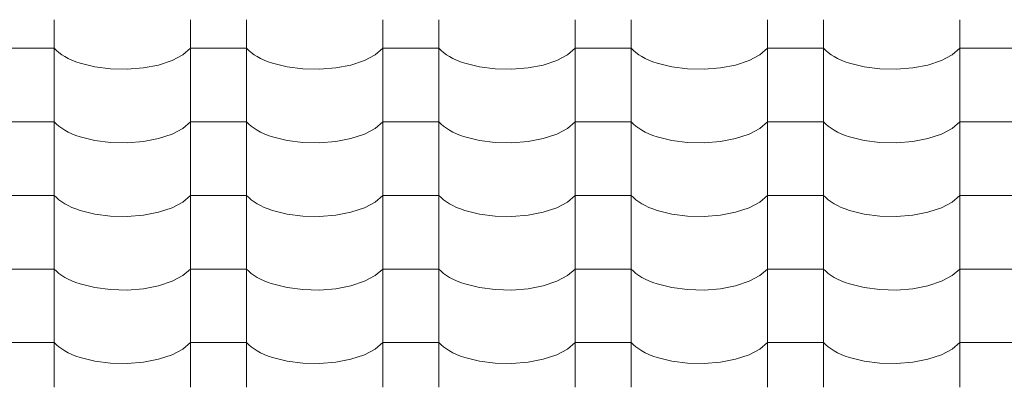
# Model space of a CAD drawing. Header units: millimetres. Extents: x -36478 to 31050, y -14815 to 11827.
# Tile 391 of 656: x -12093 to -11249, y 9608 to 9923. Entities that reach past the tile are written whole.
import ezdxf

# ---------------------------------------------------------------- set-up
doc = ezdxf.new("R2010")
doc.units = ezdxf.units.MM
doc.header["$MEASUREMENT"] = 0
doc.layers.add('Nové_Výplně - Povrchové', color=7, linetype='Continuous')

# ---------------------------------------------------------------- blocks, each defined once
blk = doc.blocks.new('*X13')
at = {"layer": 'Nové_Výplně - Povrchové', "color": 21, "linetype": 'Continuous', "lineweight": 20, "true_color": 0xffaaaa}
for p, q in [((-12063.69, 9923.34), (-12063.69, 9860.46)), ((-11946.72, 9923.34), (-11946.72, 9860.46)), ((-11898.69, 9923.34), (-11898.69, 9860.46)), ((-11781.72, 9923.34), (-11781.72, 9860.46)), ((-11733.69, 9923.34), (-11733.69, 9860.46)), ((-11616.72, 9923.34), (-11616.72, 9860.46)), ((-11568.69, 9923.34), (-11568.69, 9860.46)), ((-11451.72, 9923.34), (-11451.72, 9860.46)), ((-11403.69, 9923.34), (-11403.69, 9860.46)), ((-11286.72, 9923.34), (-11286.72, 9860.46)), ((-12087.71, 9898.8), (-12111.72, 9898.8)), ((-12063.69, 9898.8), (-12087.71, 9898.8)), ((-12063.69, 9898.8), (-12061.86, 9896.91)), ((-12061.86, 9896.91), (-12059.74, 9895.08)), ((-12059.74, 9895.08), (-12057.34, 9893.33)), ((-12057.34, 9893.33), (-12054.65, 9891.65)), ((-12054.65, 9891.65), (-12051.71, 9890.07)), ((-11962.7, 9888.25), (-11953.39, 9893.12)), ((-11953.39, 9893.12), (-11946.72, 9898.8)), ((-11922.71, 9898.8), (-11946.72, 9898.8)), ((-11898.69, 9898.8), (-11922.71, 9898.8)), ((-11898.69, 9898.8), (-11896.86, 9896.91)), ((-11896.86, 9896.91), (-11894.74, 9895.08)), ((-11894.74, 9895.08), (-11892.34, 9893.33)), ((-11892.34, 9893.33), (-11889.65, 9891.65)), ((-11889.65, 9891.65), (-11886.71, 9890.07)), ((-11797.7, 9888.25), (-11788.39, 9893.12)), ((-11788.39, 9893.12), (-11781.72, 9898.8)), ((-11757.71, 9898.8), (-11781.72, 9898.8)), ((-11733.69, 9898.8), (-11757.71, 9898.8)), ((-11733.69, 9898.8), (-11731.86, 9896.91)), ((-11731.86, 9896.91), (-11729.74, 9895.08)), ((-11729.74, 9895.08), (-11727.34, 9893.33)), ((-11727.34, 9893.33), (-11724.65, 9891.65)), ((-11724.65, 9891.65), (-11721.71, 9890.07)), ((-11632.7, 9888.25), (-11623.39, 9893.12)), ((-11623.39, 9893.12), (-11616.72, 9898.8)), ((-11592.71, 9898.8), (-11616.72, 9898.8)), ((-11568.69, 9898.8), (-11592.71, 9898.8)), ((-11568.69, 9898.8), (-11566.86, 9896.91)), ((-11566.86, 9896.91), (-11564.74, 9895.08)), ((-11564.74, 9895.08), (-11562.34, 9893.33)), ((-11562.34, 9893.33), (-11559.65, 9891.65)), ((-11559.65, 9891.65), (-11556.71, 9890.07)), ((-11467.7, 9888.25), (-11458.39, 9893.12)), ((-11458.39, 9893.12), (-11451.72, 9898.8)), ((-11427.71, 9898.8), (-11451.72, 9898.8)), ((-11403.69, 9898.8), (-11427.71, 9898.8)), ((-11403.69, 9898.8), (-11401.86, 9896.91)), ((-11401.86, 9896.91), (-11399.74, 9895.08)), ((-11399.74, 9895.08), (-11397.34, 9893.33)), ((-11397.34, 9893.33), (-11394.65, 9891.65)), ((-11394.65, 9891.65), (-11391.71, 9890.07)), ((-11302.7, 9888.25), (-11293.39, 9893.12)), ((-11293.39, 9893.12), (-11286.72, 9898.8)), ((-11262.71, 9898.8), (-11286.72, 9898.8)), ((-11238.69, 9898.8), (-11262.71, 9898.8)), ((-12051.71, 9890.07), (-12048.53, 9888.6)), ((-12048.53, 9888.6), (-12045.12, 9887.23)), ((-12045.12, 9887.23), (-12041.5, 9885.97)), ((-12041.5, 9885.97), (-12029.05, 9882.87)), ((-12029.05, 9882.87), (-12015.39, 9881.12)), ((-11987.24, 9881.93), (-11974.18, 9884.46)), ((-11974.18, 9884.46), (-11962.7, 9888.25)), ((-11886.71, 9890.07), (-11883.53, 9888.6)), ((-11883.53, 9888.6), (-11880.12, 9887.23)), ((-11880.12, 9887.23), (-11876.5, 9885.97)), ((-11876.5, 9885.97), (-11864.05, 9882.87)), ((-11864.05, 9882.87), (-11850.39, 9881.12)), ((-11822.24, 9881.93), (-11809.18, 9884.46)), ((-11809.18, 9884.46), (-11797.7, 9888.25)), ((-11721.71, 9890.07), (-11718.53, 9888.6)), ((-11718.53, 9888.6), (-11715.12, 9887.23)), ((-11715.12, 9887.23), (-11711.5, 9885.97)), ((-11711.5, 9885.97), (-11699.05, 9882.87)), ((-11699.05, 9882.87), (-11685.39, 9881.12)), ((-11657.24, 9881.93), (-11644.18, 9884.46)), ((-11644.18, 9884.46), (-11632.7, 9888.25)), ((-11556.71, 9890.07), (-11553.53, 9888.6)), ((-11553.53, 9888.6), (-11550.12, 9887.23)), ((-11550.12, 9887.23), (-11546.5, 9885.97)), ((-11546.5, 9885.97), (-11534.05, 9882.87)), ((-11534.05, 9882.87), (-11520.39, 9881.12)), ((-11492.24, 9881.93), (-11479.18, 9884.46)), ((-11479.18, 9884.46), (-11467.7, 9888.25)), ((-11391.71, 9890.07), (-11388.53, 9888.6)), ((-11388.53, 9888.6), (-11385.12, 9887.23)), ((-11385.12, 9887.23), (-11381.5, 9885.97)), ((-11381.5, 9885.97), (-11369.05, 9882.87)), ((-11369.05, 9882.87), (-11355.39, 9881.12)), ((-11327.24, 9881.93), (-11314.18, 9884.46)), ((-11314.18, 9884.46), (-11302.7, 9888.25)), ((-12015.39, 9881.12), (-12001.21, 9880.8)), ((-12001.21, 9880.8), (-11987.24, 9881.93)), ((-11850.39, 9881.12), (-11836.21, 9880.8)), ((-11836.21, 9880.8), (-11822.24, 9881.93)), ((-11685.39, 9881.12), (-11671.21, 9880.8)), ((-11671.21, 9880.8), (-11657.24, 9881.93)), ((-11520.39, 9881.12), (-11506.21, 9880.8)), ((-11506.21, 9880.8), (-11492.24, 9881.93)), ((-11355.39, 9881.12), (-11341.21, 9880.8)), ((-11341.21, 9880.8), (-11327.24, 9881.93)), ((-12063.69, 9860.23), (-12063.69, 9797.35)), ((-11946.72, 9860.23), (-11946.72, 9797.35)), ((-11898.69, 9860.23), (-11898.69, 9797.35)), ((-11781.72, 9860.23), (-11781.72, 9797.35)), ((-11733.69, 9860.23), (-11733.69, 9797.35)), ((-11616.72, 9860.23), (-11616.72, 9797.35)), ((-11568.69, 9860.23), (-11568.69, 9797.35)), ((-11451.72, 9860.23), (-11451.72, 9797.35)), ((-11403.69, 9860.23), (-11403.69, 9797.35)), ((-11286.72, 9860.23), (-11286.72, 9797.35)), ((-12087.71, 9835.7), (-12111.72, 9835.7)), ((-12063.69, 9835.7), (-12087.71, 9835.7)), ((-12063.69, 9835.7), (-12061.86, 9833.81)), ((-12061.86, 9833.81), (-12059.74, 9831.98)), ((-11953.39, 9830.01), (-11946.72, 9835.7)), ((-11922.71, 9835.7), (-11946.72, 9835.7)), ((-11898.69, 9835.7), (-11922.71, 9835.7)), ((-11898.69, 9835.7), (-11896.86, 9833.81)), ((-11896.86, 9833.81), (-11894.74, 9831.98)), ((-11788.39, 9830.01), (-11781.72, 9835.7)), ((-11757.71, 9835.7), (-11781.72, 9835.7)), ((-11733.69, 9835.7), (-11757.71, 9835.7)), ((-11733.69, 9835.7), (-11731.86, 9833.81)), ((-11731.86, 9833.81), (-11729.74, 9831.98)), ((-11623.39, 9830.01), (-11616.72, 9835.7)), ((-11592.71, 9835.7), (-11616.72, 9835.7)), ((-11568.69, 9835.7), (-11592.71, 9835.7)), ((-11568.69, 9835.7), (-11566.86, 9833.81)), ((-11566.86, 9833.81), (-11564.74, 9831.98)), ((-11458.39, 9830.01), (-11451.72, 9835.7)), ((-11427.71, 9835.7), (-11451.72, 9835.7)), ((-11403.69, 9835.7), (-11427.71, 9835.7)), ((-11403.69, 9835.7), (-11401.86, 9833.81)), ((-11401.86, 9833.81), (-11399.74, 9831.98)), ((-11293.39, 9830.01), (-11286.72, 9835.7)), ((-11262.71, 9835.7), (-11286.72, 9835.7)), ((-11238.69, 9835.7), (-11262.71, 9835.7)), ((-12059.74, 9831.98), (-12057.34, 9830.22)), ((-12057.34, 9830.22), (-12054.65, 9828.55)), ((-12054.65, 9828.55), (-12051.71, 9826.97)), ((-12051.71, 9826.97), (-12048.53, 9825.49)), ((-12048.53, 9825.49), (-12045.12, 9824.12)), ((-12045.12, 9824.12), (-12041.5, 9822.87)), ((-11974.18, 9821.35), (-11962.7, 9825.14)), ((-11962.7, 9825.14), (-11953.39, 9830.01)), ((-11894.74, 9831.98), (-11892.34, 9830.22)), ((-11892.34, 9830.22), (-11889.65, 9828.55)), ((-11889.65, 9828.55), (-11886.71, 9826.97)), ((-11886.71, 9826.97), (-11883.53, 9825.49)), ((-11883.53, 9825.49), (-11880.12, 9824.12)), ((-11880.12, 9824.12), (-11876.5, 9822.87)), ((-11809.18, 9821.35), (-11797.7, 9825.14)), ((-11797.7, 9825.14), (-11788.39, 9830.01)), ((-11729.74, 9831.98), (-11727.34, 9830.22)), ((-11727.34, 9830.22), (-11724.65, 9828.55)), ((-11724.65, 9828.55), (-11721.71, 9826.97)), ((-11721.71, 9826.97), (-11718.53, 9825.49)), ((-11718.53, 9825.49), (-11715.12, 9824.12)), ((-11715.12, 9824.12), (-11711.5, 9822.87)), ((-11644.18, 9821.35), (-11632.7, 9825.14)), ((-11632.7, 9825.14), (-11623.39, 9830.01)), ((-11564.74, 9831.98), (-11562.34, 9830.22)), ((-11562.34, 9830.22), (-11559.65, 9828.55)), ((-11559.65, 9828.55), (-11556.71, 9826.97)), ((-11556.71, 9826.97), (-11553.53, 9825.49)), ((-11553.53, 9825.49), (-11550.12, 9824.12)), ((-11550.12, 9824.12), (-11546.5, 9822.87)), ((-11479.18, 9821.35), (-11467.7, 9825.14)), ((-11467.7, 9825.14), (-11458.39, 9830.01)), ((-11399.74, 9831.98), (-11397.34, 9830.22)), ((-11397.34, 9830.22), (-11394.65, 9828.55)), ((-11394.65, 9828.55), (-11391.71, 9826.97)), ((-11391.71, 9826.97), (-11388.53, 9825.49)), ((-11388.53, 9825.49), (-11385.12, 9824.12)), ((-11385.12, 9824.12), (-11381.5, 9822.87)), ((-11314.18, 9821.35), (-11302.7, 9825.14)), ((-11302.7, 9825.14), (-11293.39, 9830.01)), ((-12041.5, 9822.87), (-12029.05, 9819.77)), ((-12029.05, 9819.77), (-12015.39, 9818.01)), ((-12015.39, 9818.01), (-12001.21, 9817.69)), ((-12001.21, 9817.69), (-11987.24, 9818.82)), ((-11987.24, 9818.82), (-11974.18, 9821.35)), ((-11876.5, 9822.87), (-11864.05, 9819.77)), ((-11864.05, 9819.77), (-11850.39, 9818.01)), ((-11850.39, 9818.01), (-11836.21, 9817.69)), ((-11836.21, 9817.69), (-11822.24, 9818.82)), ((-11822.24, 9818.82), (-11809.18, 9821.35)), ((-11711.5, 9822.87), (-11699.05, 9819.77)), ((-11699.05, 9819.77), (-11685.39, 9818.01)), ((-11685.39, 9818.01), (-11671.21, 9817.69)), ((-11671.21, 9817.69), (-11657.24, 9818.82)), ((-11657.24, 9818.82), (-11644.18, 9821.35)), ((-11546.5, 9822.87), (-11534.05, 9819.77)), ((-11534.05, 9819.77), (-11520.39, 9818.01)), ((-11520.39, 9818.01), (-11506.21, 9817.69)), ((-11506.21, 9817.69), (-11492.24, 9818.82)), ((-11492.24, 9818.82), (-11479.18, 9821.35)), ((-11381.5, 9822.87), (-11369.05, 9819.77)), ((-11369.05, 9819.77), (-11355.39, 9818.01)), ((-11355.39, 9818.01), (-11341.21, 9817.69)), ((-11341.21, 9817.69), (-11327.24, 9818.82)), ((-11327.24, 9818.82), (-11314.18, 9821.35)), ((-12063.69, 9797.13), (-12063.69, 9734.25)), ((-11946.72, 9797.13), (-11946.72, 9734.25)), ((-11898.69, 9797.13), (-11898.69, 9734.25)), ((-11781.72, 9797.13), (-11781.72, 9734.25)), ((-11733.69, 9797.13), (-11733.69, 9734.25)), ((-11616.72, 9797.13), (-11616.72, 9734.25)), ((-11568.69, 9797.13), (-11568.69, 9734.25)), ((-11451.72, 9797.13), (-11451.72, 9734.25)), ((-11403.69, 9797.13), (-11403.69, 9734.25)), ((-11286.72, 9797.13), (-11286.72, 9734.25)), ((-12087.71, 9772.6), (-12111.72, 9772.6)), ((-12063.69, 9772.6), (-12087.71, 9772.6)), ((-12063.69, 9772.6), (-12061.86, 9770.7)), ((-12061.86, 9770.7), (-12059.74, 9768.87)), ((-12059.74, 9768.87), (-12057.34, 9767.12)), ((-12057.34, 9767.12), (-12054.65, 9765.44)), ((-12054.65, 9765.44), (-12051.71, 9763.87)), ((-11962.7, 9762.04), (-11953.39, 9766.91)), ((-11953.39, 9766.91), (-11946.72, 9772.6)), ((-11922.71, 9772.6), (-11946.72, 9772.6)), ((-11898.69, 9772.6), (-11922.71, 9772.6)), ((-11898.69, 9772.6), (-11896.86, 9770.7)), ((-11896.86, 9770.7), (-11894.74, 9768.87)), ((-11894.74, 9768.87), (-11892.34, 9767.12)), ((-11892.34, 9767.12), (-11889.65, 9765.44)), ((-11889.65, 9765.44), (-11886.71, 9763.87)), ((-11797.7, 9762.04), (-11788.39, 9766.91)), ((-11788.39, 9766.91), (-11781.72, 9772.6)), ((-11757.71, 9772.6), (-11781.72, 9772.6)), ((-11733.69, 9772.6), (-11757.71, 9772.6)), ((-11733.69, 9772.6), (-11731.86, 9770.7)), ((-11731.86, 9770.7), (-11729.74, 9768.87)), ((-11729.74, 9768.87), (-11727.34, 9767.12)), ((-11727.34, 9767.12), (-11724.65, 9765.44)), ((-11724.65, 9765.44), (-11721.71, 9763.87)), ((-11632.7, 9762.04), (-11623.39, 9766.91)), ((-11623.39, 9766.91), (-11616.72, 9772.6)), ((-11592.71, 9772.6), (-11616.72, 9772.6)), ((-11568.69, 9772.6), (-11592.71, 9772.6)), ((-11568.69, 9772.6), (-11566.86, 9770.7)), ((-11566.86, 9770.7), (-11564.74, 9768.87)), ((-11564.74, 9768.87), (-11562.34, 9767.12)), ((-11562.34, 9767.12), (-11559.65, 9765.44)), ((-11559.65, 9765.44), (-11556.71, 9763.87)), ((-11467.7, 9762.04), (-11458.39, 9766.91)), ((-11458.39, 9766.91), (-11451.72, 9772.6)), ((-11427.71, 9772.6), (-11451.72, 9772.6)), ((-11403.69, 9772.6), (-11427.71, 9772.6)), ((-11403.69, 9772.6), (-11401.86, 9770.7)), ((-11401.86, 9770.7), (-11399.74, 9768.87)), ((-11399.74, 9768.87), (-11397.34, 9767.12)), ((-11397.34, 9767.12), (-11394.65, 9765.44)), ((-11394.65, 9765.44), (-11391.71, 9763.87)), ((-11302.7, 9762.04), (-11293.39, 9766.91)), ((-11293.39, 9766.91), (-11286.72, 9772.6)), ((-11262.71, 9772.6), (-11286.72, 9772.6)), ((-11238.69, 9772.6), (-11262.71, 9772.6)), ((-12051.71, 9763.87), (-12048.53, 9762.39)), ((-12048.53, 9762.39), (-12045.12, 9761.02)), ((-12045.12, 9761.02), (-12041.5, 9759.76)), ((-12041.5, 9759.76), (-12029.05, 9756.66)), ((-12029.05, 9756.66), (-12015.39, 9754.91)), ((-11987.24, 9755.72), (-11974.18, 9758.25)), ((-11974.18, 9758.25), (-11962.7, 9762.04)), ((-11886.71, 9763.87), (-11883.53, 9762.39)), ((-11883.53, 9762.39), (-11880.12, 9761.02)), ((-11880.12, 9761.02), (-11876.5, 9759.76)), ((-11876.5, 9759.76), (-11864.05, 9756.66)), ((-11864.05, 9756.66), (-11850.39, 9754.91)), ((-11822.24, 9755.72), (-11809.18, 9758.25)), ((-11809.18, 9758.25), (-11797.7, 9762.04)), ((-11721.71, 9763.87), (-11718.53, 9762.39)), ((-11718.53, 9762.39), (-11715.12, 9761.02)), ((-11715.12, 9761.02), (-11711.5, 9759.76)), ((-11711.5, 9759.76), (-11699.05, 9756.66)), ((-11699.05, 9756.66), (-11685.39, 9754.91)), ((-11657.24, 9755.72), (-11644.18, 9758.25)), ((-11644.18, 9758.25), (-11632.7, 9762.04)), ((-11556.71, 9763.87), (-11553.53, 9762.39)), ((-11553.53, 9762.39), (-11550.12, 9761.02)), ((-11550.12, 9761.02), (-11546.5, 9759.76)), ((-11546.5, 9759.76), (-11534.05, 9756.66)), ((-11534.05, 9756.66), (-11520.39, 9754.91)), ((-11492.24, 9755.72), (-11479.18, 9758.25)), ((-11479.18, 9758.25), (-11467.7, 9762.04)), ((-11391.71, 9763.87), (-11388.53, 9762.39)), ((-11388.53, 9762.39), (-11385.12, 9761.02)), ((-11385.12, 9761.02), (-11381.5, 9759.76)), ((-11381.5, 9759.76), (-11369.05, 9756.66)), ((-11369.05, 9756.66), (-11355.39, 9754.91)), ((-11327.24, 9755.72), (-11314.18, 9758.25)), ((-11314.18, 9758.25), (-11302.7, 9762.04)), ((-12015.39, 9754.91), (-12001.21, 9754.59)), ((-12001.21, 9754.59), (-11987.24, 9755.72)), ((-11850.39, 9754.91), (-11836.21, 9754.59)), ((-11836.21, 9754.59), (-11822.24, 9755.72)), ((-11685.39, 9754.91), (-11671.21, 9754.59)), ((-11671.21, 9754.59), (-11657.24, 9755.72)), ((-11520.39, 9754.91), (-11506.21, 9754.59)), ((-11506.21, 9754.59), (-11492.24, 9755.72)), ((-11355.39, 9754.91), (-11341.21, 9754.59)), ((-11341.21, 9754.59), (-11327.24, 9755.72)), ((-12063.69, 9734.02), (-12063.69, 9671.14)), ((-11946.72, 9734.02), (-11946.72, 9671.14)), ((-11898.69, 9734.02), (-11898.69, 9671.14)), ((-11781.72, 9734.02), (-11781.72, 9671.14)), ((-11733.69, 9734.02), (-11733.69, 9671.14)), ((-11616.72, 9734.02), (-11616.72, 9671.14)), ((-11568.69, 9734.02), (-11568.69, 9671.14)), ((-11451.72, 9734.02), (-11451.72, 9671.14)), ((-11403.69, 9734.02), (-11403.69, 9671.14)), ((-11286.72, 9734.02), (-11286.72, 9671.14)), ((-12087.71, 9709.49), (-12111.72, 9709.49)), ((-12063.69, 9709.49), (-12087.71, 9709.49)), ((-12063.69, 9709.49), (-12061.86, 9707.6)), ((-12061.86, 9707.6), (-12059.74, 9705.77)), ((-12059.74, 9705.77), (-12057.34, 9704.01)), ((-11953.39, 9703.8), (-11946.72, 9709.49)), ((-11922.71, 9709.49), (-11946.72, 9709.49)), ((-11898.69, 9709.49), (-11922.71, 9709.49)), ((-11898.69, 9709.49), (-11896.86, 9707.6)), ((-11896.86, 9707.6), (-11894.74, 9705.77)), ((-11894.74, 9705.77), (-11892.34, 9704.01)), ((-11788.39, 9703.8), (-11781.72, 9709.49)), ((-11757.71, 9709.49), (-11781.72, 9709.49)), ((-11733.69, 9709.49), (-11757.71, 9709.49)), ((-11733.69, 9709.49), (-11731.86, 9707.6)), ((-11731.86, 9707.6), (-11729.74, 9705.77)), ((-11729.74, 9705.77), (-11727.34, 9704.01)), ((-11623.39, 9703.8), (-11616.72, 9709.49)), ((-11592.71, 9709.49), (-11616.72, 9709.49)), ((-11568.69, 9709.49), (-11592.71, 9709.49)), ((-11568.69, 9709.49), (-11566.86, 9707.6)), ((-11566.86, 9707.6), (-11564.74, 9705.77)), ((-11564.74, 9705.77), (-11562.34, 9704.01)), ((-11458.39, 9703.8), (-11451.72, 9709.49)), ((-11427.71, 9709.49), (-11451.72, 9709.49)), ((-11403.69, 9709.49), (-11427.71, 9709.49)), ((-11403.69, 9709.49), (-11401.86, 9707.6)), ((-11401.86, 9707.6), (-11399.74, 9705.77)), ((-11399.74, 9705.77), (-11397.34, 9704.01)), ((-11293.39, 9703.8), (-11286.72, 9709.49)), ((-11262.71, 9709.49), (-11286.72, 9709.49)), ((-11238.69, 9709.49), (-11262.71, 9709.49)), ((-12057.34, 9704.01), (-12054.65, 9702.34)), ((-12054.65, 9702.34), (-12051.71, 9700.76)), ((-12051.71, 9700.76), (-12048.53, 9699.28)), ((-12048.53, 9699.28), (-12045.12, 9697.91)), ((-12045.12, 9697.91), (-12041.5, 9696.66)), ((-11974.18, 9695.14), (-11962.7, 9698.94)), ((-11962.7, 9698.94), (-11953.39, 9703.8)), ((-11892.34, 9704.01), (-11889.65, 9702.34)), ((-11889.65, 9702.34), (-11886.71, 9700.76)), ((-11886.71, 9700.76), (-11883.53, 9699.28)), ((-11883.53, 9699.28), (-11880.12, 9697.91)), ((-11880.12, 9697.91), (-11876.5, 9696.66)), ((-11809.18, 9695.14), (-11797.7, 9698.94)), ((-11797.7, 9698.94), (-11788.39, 9703.8)), ((-11727.34, 9704.01), (-11724.65, 9702.34)), ((-11724.65, 9702.34), (-11721.71, 9700.76)), ((-11721.71, 9700.76), (-11718.53, 9699.28)), ((-11718.53, 9699.28), (-11715.12, 9697.91)), ((-11715.12, 9697.91), (-11711.5, 9696.66)), ((-11644.18, 9695.14), (-11632.7, 9698.94)), ((-11632.7, 9698.94), (-11623.39, 9703.8)), ((-11562.34, 9704.01), (-11559.65, 9702.34)), ((-11559.65, 9702.34), (-11556.71, 9700.76)), ((-11556.71, 9700.76), (-11553.53, 9699.28)), ((-11553.53, 9699.28), (-11550.12, 9697.91)), ((-11550.12, 9697.91), (-11546.5, 9696.66)), ((-11479.18, 9695.14), (-11467.7, 9698.94)), ((-11467.7, 9698.94), (-11458.39, 9703.8)), ((-11397.34, 9704.01), (-11394.65, 9702.34)), ((-11394.65, 9702.34), (-11391.71, 9700.76)), ((-11391.71, 9700.76), (-11388.53, 9699.28)), ((-11388.53, 9699.28), (-11385.12, 9697.91)), ((-11385.12, 9697.91), (-11381.5, 9696.66)), ((-11314.18, 9695.14), (-11302.7, 9698.94)), ((-11302.7, 9698.94), (-11293.39, 9703.8)), ((-12041.5, 9696.66), (-12029.05, 9693.56)), ((-12029.05, 9693.56), (-12015.39, 9691.8)), ((-12015.39, 9691.8), (-12001.21, 9691.48)), ((-12001.21, 9691.48), (-11987.24, 9692.61)), ((-11987.24, 9692.61), (-11974.18, 9695.14)), ((-11876.5, 9696.66), (-11864.05, 9693.56)), ((-11864.05, 9693.56), (-11850.39, 9691.8)), ((-11850.39, 9691.8), (-11836.21, 9691.48)), ((-11836.21, 9691.48), (-11822.24, 9692.61)), ((-11822.24, 9692.61), (-11809.18, 9695.14)), ((-11711.5, 9696.66), (-11699.05, 9693.56)), ((-11699.05, 9693.56), (-11685.39, 9691.8)), ((-11685.39, 9691.8), (-11671.21, 9691.48)), ((-11671.21, 9691.48), (-11657.24, 9692.61)), ((-11657.24, 9692.61), (-11644.18, 9695.14)), ((-11546.5, 9696.66), (-11534.05, 9693.56)), ((-11534.05, 9693.56), (-11520.39, 9691.8)), ((-11520.39, 9691.8), (-11506.21, 9691.48)), ((-11506.21, 9691.48), (-11492.24, 9692.61)), ((-11492.24, 9692.61), (-11479.18, 9695.14)), ((-11381.5, 9696.66), (-11369.05, 9693.56)), ((-11369.05, 9693.56), (-11355.39, 9691.8)), ((-11355.39, 9691.8), (-11341.21, 9691.48)), ((-11341.21, 9691.48), (-11327.24, 9692.61)), ((-11327.24, 9692.61), (-11314.18, 9695.14)), ((-12063.69, 9670.92), (-12063.69, 9608.04)), ((-11946.72, 9670.92), (-11946.72, 9608.04)), ((-11898.69, 9670.92), (-11898.69, 9608.04)), ((-11781.72, 9670.92), (-11781.72, 9608.04)), ((-11733.69, 9670.92), (-11733.69, 9608.04)), ((-11616.72, 9670.92), (-11616.72, 9608.04)), ((-11568.69, 9670.92), (-11568.69, 9608.04)), ((-11451.72, 9670.92), (-11451.72, 9608.04)), ((-11403.69, 9670.92), (-11403.69, 9608.04)), ((-11286.72, 9670.92), (-11286.72, 9608.04)), ((-12087.71, 9646.39), (-12111.72, 9646.39)), ((-12063.69, 9646.39), (-12087.71, 9646.39)), ((-12063.69, 9646.39), (-12061.86, 9644.49)), ((-11953.39, 9640.7), (-11946.72, 9646.39)), ((-11922.71, 9646.39), (-11946.72, 9646.39)), ((-11898.69, 9646.39), (-11922.71, 9646.39)), ((-11898.69, 9646.39), (-11896.86, 9644.49)), ((-11788.39, 9640.7), (-11781.72, 9646.39)), ((-11757.71, 9646.39), (-11781.72, 9646.39)), ((-11733.69, 9646.39), (-11757.71, 9646.39)), ((-11733.69, 9646.39), (-11731.86, 9644.49)), ((-11623.39, 9640.7), (-11616.72, 9646.39)), ((-11592.71, 9646.39), (-11616.72, 9646.39)), ((-11568.69, 9646.39), (-11592.71, 9646.39)), ((-11568.69, 9646.39), (-11566.86, 9644.49)), ((-11458.39, 9640.7), (-11451.72, 9646.39)), ((-11427.71, 9646.39), (-11451.72, 9646.39)), ((-11403.69, 9646.39), (-11427.71, 9646.39)), ((-11403.69, 9646.39), (-11401.86, 9644.49)), ((-11293.39, 9640.7), (-11286.72, 9646.39)), ((-11262.71, 9646.39), (-11286.72, 9646.39)), ((-11238.69, 9646.39), (-11262.71, 9646.39)), ((-12061.86, 9644.49), (-12059.74, 9642.66)), ((-12059.74, 9642.66), (-12057.34, 9640.91)), ((-12057.34, 9640.91), (-12054.65, 9639.24)), ((-12054.65, 9639.24), (-12051.71, 9637.66)), ((-11962.7, 9635.83), (-11953.39, 9640.7)), ((-11896.86, 9644.49), (-11894.74, 9642.66)), ((-11894.74, 9642.66), (-11892.34, 9640.91)), ((-11892.34, 9640.91), (-11889.65, 9639.24)), ((-11889.65, 9639.24), (-11886.71, 9637.66)), ((-11797.7, 9635.83), (-11788.39, 9640.7)), ((-11731.86, 9644.49), (-11729.74, 9642.66)), ((-11729.74, 9642.66), (-11727.34, 9640.91)), ((-11727.34, 9640.91), (-11724.65, 9639.24)), ((-11724.65, 9639.24), (-11721.71, 9637.66)), ((-11632.7, 9635.83), (-11623.39, 9640.7)), ((-11566.86, 9644.49), (-11564.74, 9642.66)), ((-11564.74, 9642.66), (-11562.34, 9640.91)), ((-11562.34, 9640.91), (-11559.65, 9639.24)), ((-11559.65, 9639.24), (-11556.71, 9637.66)), ((-11467.7, 9635.83), (-11458.39, 9640.7)), ((-11401.86, 9644.49), (-11399.74, 9642.66)), ((-11399.74, 9642.66), (-11397.34, 9640.91)), ((-11397.34, 9640.91), (-11394.65, 9639.24)), ((-11394.65, 9639.24), (-11391.71, 9637.66)), ((-11302.7, 9635.83), (-11293.39, 9640.7)), ((-12051.71, 9637.66), (-12048.53, 9636.18)), ((-12048.53, 9636.18), (-12045.12, 9634.81)), ((-12045.12, 9634.81), (-12041.5, 9633.55)), ((-12041.5, 9633.55), (-12029.05, 9630.45)), ((-12029.05, 9630.45), (-12015.39, 9628.7)), ((-12001.21, 9628.38), (-11987.24, 9629.51)), ((-11987.24, 9629.51), (-11974.18, 9632.04)), ((-11974.18, 9632.04), (-11962.7, 9635.83)), ((-11886.71, 9637.66), (-11883.53, 9636.18)), ((-11883.53, 9636.18), (-11880.12, 9634.81)), ((-11880.12, 9634.81), (-11876.5, 9633.55)), ((-11876.5, 9633.55), (-11864.05, 9630.45)), ((-11864.05, 9630.45), (-11850.39, 9628.7)), ((-11836.21, 9628.38), (-11822.24, 9629.51)), ((-11822.24, 9629.51), (-11809.18, 9632.04)), ((-11809.18, 9632.04), (-11797.7, 9635.83)), ((-11721.71, 9637.66), (-11718.53, 9636.18)), ((-11718.53, 9636.18), (-11715.12, 9634.81)), ((-11715.12, 9634.81), (-11711.5, 9633.55)), ((-11711.5, 9633.55), (-11699.05, 9630.45)), ((-11699.05, 9630.45), (-11685.39, 9628.7)), ((-11671.21, 9628.38), (-11657.24, 9629.51)), ((-11657.24, 9629.51), (-11644.18, 9632.04)), ((-11644.18, 9632.04), (-11632.7, 9635.83)), ((-11556.71, 9637.66), (-11553.53, 9636.18)), ((-11553.53, 9636.18), (-11550.12, 9634.81)), ((-11550.12, 9634.81), (-11546.5, 9633.55)), ((-11546.5, 9633.55), (-11534.05, 9630.45)), ((-11534.05, 9630.45), (-11520.39, 9628.7)), ((-11506.21, 9628.38), (-11492.24, 9629.51)), ((-11492.24, 9629.51), (-11479.18, 9632.04)), ((-11479.18, 9632.04), (-11467.7, 9635.83)), ((-11391.71, 9637.66), (-11388.53, 9636.18)), ((-11388.53, 9636.18), (-11385.12, 9634.81)), ((-11385.12, 9634.81), (-11381.5, 9633.55)), ((-11381.5, 9633.55), (-11369.05, 9630.45)), ((-11369.05, 9630.45), (-11355.39, 9628.7)), ((-11341.21, 9628.38), (-11327.24, 9629.51)), ((-11327.24, 9629.51), (-11314.18, 9632.04)), ((-11314.18, 9632.04), (-11302.7, 9635.83)), ((-12015.39, 9628.7), (-12001.21, 9628.38)), ((-11850.39, 9628.7), (-11836.21, 9628.38)), ((-11685.39, 9628.7), (-11671.21, 9628.38)), ((-11520.39, 9628.7), (-11506.21, 9628.38)), ((-11355.39, 9628.7), (-11341.21, 9628.38))]:
    blk.add_line(p, q, dxfattribs=at)
blk = doc.blocks.new('výplň_6_1', base_point=(0, 0))
at = {"layer": 'Nové_Výplně - Povrchové', "color": 21, "linetype": 'Continuous', "lineweight": 20, "true_color": 0xffaaaa}
blk.add_blockref('*X13', (0, 0), dxfattribs=at)

msp = doc.modelspace()

# ---------------------------------------------------------------- block references
at = {"layer": 'Nové_Výplně - Povrchové', "color": 21, "linetype": 'Continuous', "lineweight": 20, "true_color": 0xffaaaa}
msp.add_blockref('výplň_6_1', (0, 0), dxfattribs=at)

doc.saveas('drawing.dxf')
